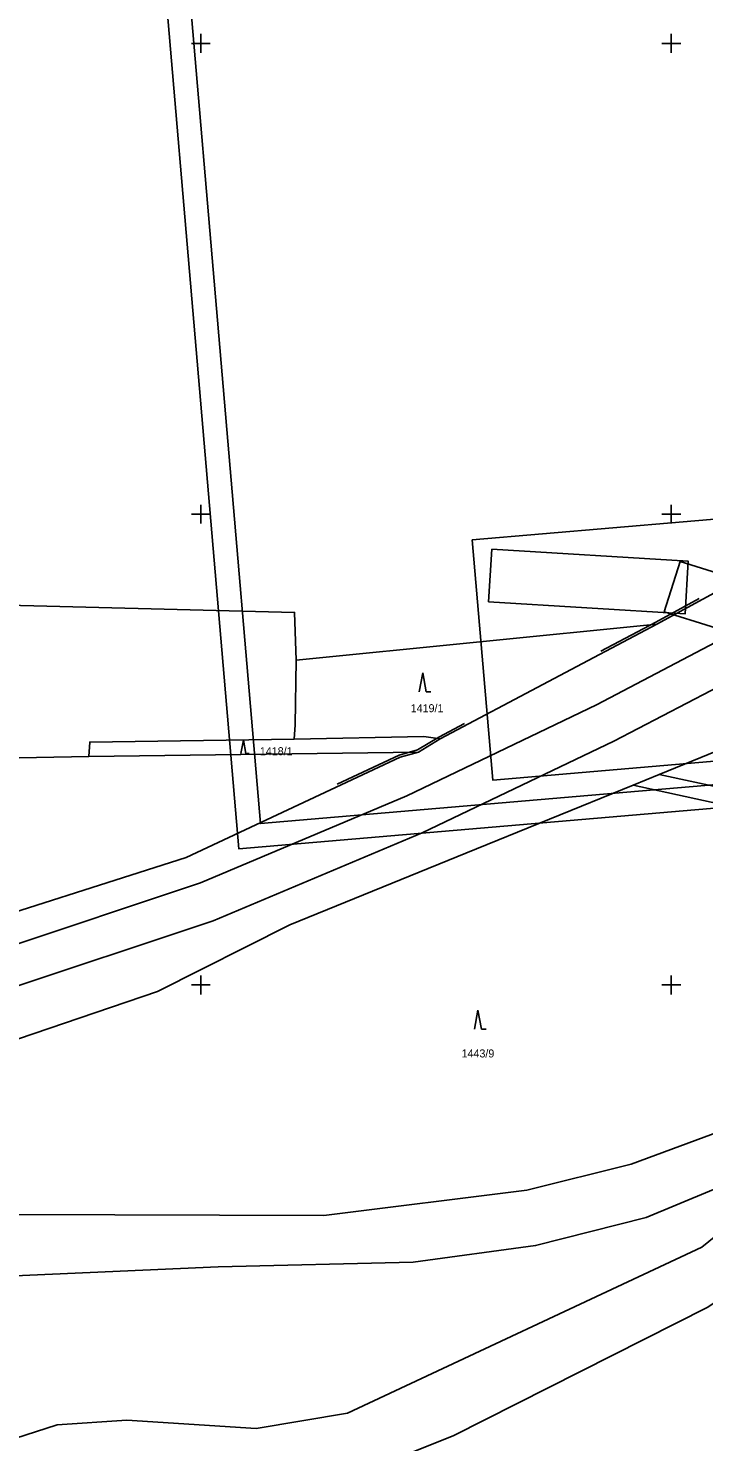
# Model space of a CAD drawing. Extents: x -779302 to -774398, y -1144902 to -1142831.
# Drawn here: x -778636.7 to -778493.1, y -1143997 to -1143696.8 of the extents above; entities that cross this region are included whole.
import ezdxf

# ---------------------------------------------------------------- set-up
doc = ezdxf.new("R2010")
doc.units = 0
for name, color, linetype in [('hektosit - Vrstva 5', 7, 'Continuous'), ('Hranice parcel', 7, 'Continuous'), ('Parcelní čísla', 7, 'Continuous'), ('Vnitřní kresba', 7, 'Continuous'), ('Vrstva 1', 7, 'Continuous'), ('Vrstva 21', 7, 'Continuous'), ('Značky kultur', 7, 'Continuous')]:
    doc.layers.add(name, color=color, linetype=linetype)

msp = doc.modelspace()

# ---------------------------------------------------------------- linework, layer by layer
at = {"layer": 'hektosit - Vrstva 5'}
for p, q in [((-778600, -1143698), (-778600, -1143702)), ((-778500, -1143698), (-778500, -1143702)), ((-778602, -1143700), (-778598, -1143700)), ((-778502, -1143700), (-778498, -1143700)), ((-778602, -1143800), (-778598, -1143800)), ((-778600, -1143798), (-778600, -1143802)), ((-778502, -1143800), (-778498, -1143800)), ((-778500, -1143798), (-778500, -1143802)), ((-778600, -1143898), (-778600, -1143902)), ((-778500, -1143898), (-778500, -1143902)), ((-778602, -1143900), (-778598, -1143900)), ((-778502, -1143900), (-778498, -1143900))]:
    msp.add_line(p, q, dxfattribs=at)
at = {"layer": 'Hranice parcel'}
for p, q in [((-778503.05, -1143823.39), (-778579.7, -1143830.99)), ((-778549.15, -1143847.76), (-778503.05, -1143823.39)), ((-778553.7, -1143850.53), (-778549.15, -1143847.76)), ((-778623.81, -1143851.49), (-778553.7, -1143850.53)), ((-778502.55, -1143855.29), (-778508.12, -1143857.58))]:
    msp.add_line(p, q, dxfattribs=at)
for points in [[(-778154.14, -1143725.63), (-778179.34, -1143737.13), (-778262.61, -1143772.29), (-778285.69, -1143783.2), (-778298.53, -1143795.65), (-778343.69, -1143848.48), (-778375.32, -1143880.74), (-778394.75, -1143898.05), (-778401.03, -1143902.99), (-778411.09, -1143910.58), (-778464.29, -1143949.38), (-778492.24, -1143968.43), (-778546.37, -1143995.76), (-778568.54, -1144004.65), (-778592.3, -1144003.98), (-778622.87, -1144002.93), (-778634.83, -1144006.49), (-778697.09, -1144033.84)], [(-778503.05, -1143823.39), (-778486.79, -1143814.52), (-778461.22, -1143798.96), (-778401, -1143761.9)], [(-778859.79, -1143910.12), (-778853.32, -1143827.92), (-778783.99, -1143794.5), (-778740.86, -1143816.76), (-778580.07, -1143820.89), (-778579.7, -1143830.99)], [(-778438.56, -1143827.48), (-778445.14, -1143831.89), (-778502.55, -1143855.29)], [(-778579.7, -1143830.99), (-778579.95, -1143844.77), (-778580.16, -1143847.81)], [(-778859.79, -1143910.12), (-778849.22, -1143903.39), (-778817.22, -1143856.3), (-778801.42, -1143846.44), (-778770.56, -1143840.77), (-778694.34, -1143852.82), (-778623.81, -1143851.49)], [(-778580.16, -1143847.81), (-778623.58, -1143848.41), (-778623.81, -1143851.49)], [(-778549.15, -1143847.76), (-778552.62, -1143847.26), (-778580.16, -1143847.81)], [(-779006.75, -1143968.53), (-778853.06, -1143932.41), (-778832.81, -1143931.25), (-778769.84, -1143911.52), (-778704.38, -1143903.6), (-778655.13, -1143889.52), (-778603.12, -1143872.96), (-778557.64, -1143851.63), (-778553.7, -1143850.53)], [(-778434.33, -1143880), (-778470.29, -1143862.26), (-778502.55, -1143855.29)], [(-778508.12, -1143857.58), (-778543.66, -1143872.04), (-778581.06, -1143887.23), (-778609.18, -1143901.38), (-778648.76, -1143914.83), (-778699.09, -1143934.32), (-778729.88, -1143940.45), (-778736.44, -1143940.78), (-778772.05, -1143948.3)], [(-778508.12, -1143857.58), (-778472.69, -1143865.31), (-778437.1, -1143883.32)], [(-778772.05, -1143948.3), (-778751.88, -1143945.64), (-778731.03, -1143944.98), (-778640.44, -1143948.79), (-778573.81, -1143948.98), (-778530.68, -1143943.56), (-778508.53, -1143938.08), (-778482.71, -1143928.49), (-778461.25, -1143918.78), (-778438.57, -1143903.04)], [(-778464.29, -1143932.05), (-778478.41, -1143938.21), (-778505.36, -1143949.37), (-778528.85, -1143955.36), (-778554.83, -1143958.91), (-778596.33, -1143959.85), (-778639.48, -1143961.79), (-778729.25, -1143967.31), (-778777.61, -1143966.72), (-778817, -1143978.34), (-778852.71, -1143996.58), (-778896.61, -1144013.46), (-778946.7, -1144032.01)], [(-778932.54, -1144104.86), (-778909.06, -1144098.66), (-778843.23, -1144080.83), (-778808.28, -1144071.82), (-778777.6, -1144061.48), (-778758.9, -1144052.04), (-778672.12, -1144008.6), (-778646.17, -1143998.44), (-778630.5, -1143993.45), (-778615.72, -1143992.45), (-778588.24, -1143994.2), (-778568.8, -1143990.98), (-778493.54, -1143955.7), (-778464.29, -1143932.05)]]:
    msp.add_lwpolyline(points, dxfattribs=at)
at = {"layer": 'Vnitřní kresba'}
for p, q in [((-778515.9, -1143840.53), (-778452.66, -1143807.19)), ((-778448.01, -1143814.9), (-778512.23, -1143848.19)), ((-778503.28, -1143822.95), (-778494.07, -1143817.92)), ((-778514.95, -1143829.12), (-778503.28, -1143822.95)), ((-778515.9, -1143840.53), (-778556.22, -1143859.86)), ((-778549.43, -1143847.34), (-778543.95, -1143844.44)), ((-778553.91, -1143850.07), (-778549.43, -1143847.34)), ((-778552.92, -1143867.69), (-778512.23, -1143848.19)), ((-778557.81, -1143851.16), (-778570.98, -1143857.34)), ((-778557.81, -1143851.16), (-778553.91, -1143850.07)), ((-778556.22, -1143859.86), (-778600.05, -1143878.33)), ((-778597.37, -1143886.4), (-778552.92, -1143867.69)), ((-778651.74, -1143895.53), (-778600.05, -1143878.33)), ((-778597.37, -1143886.4), (-778649.51, -1143903.73))]:
    msp.add_line(p, q, dxfattribs=at)
at = {"layer": 'Vrstva 1'}
for points in [[(-777571, -1143485.76), (-778617.18, -1143575.21), (-778591.88, -1143871.12), (-777545.7, -1143781.67)], [(-777551.11, -1143777.12), (-778587.32, -1143865.71), (-778611.77, -1143579.77), (-777575.56, -1143491.17)]]:
    msp.add_lwpolyline(points, close=True, dxfattribs=at)
at = {"layer": 'Vrstva 21'}
for points in [[(-778392.84, -1143792.68), (-778388.47, -1143843.7), (-778537.93, -1143856.48), (-778542.29, -1143805.46)], [(-778538.83, -1143818.62), (-778538.14, -1143807.44), (-778496.39, -1143810.02), (-778497.08, -1143821.19)], [(-778501.49, -1143820.72), (-778498.15, -1143810.04), (-778458.23, -1143822.51), (-778461.57, -1143833.2)]]:
    msp.add_lwpolyline(points, close=True, dxfattribs=at)
at = {"layer": 'Značky kultur'}
for p, q in [((-778552.83, -1143833.73), (-778553.58, -1143837.73)), ((-778552.08, -1143837.73), (-778552.83, -1143833.73)), ((-778552.08, -1143837.73), (-778551.08, -1143837.73)), ((-778590.95, -1143848.03), (-778591.47, -1143850.83)), ((-778590.43, -1143850.83), (-778590.95, -1143848.03)), ((-778590.43, -1143850.83), (-778589.73, -1143850.83)), ((-778541.11, -1143905.36), (-778541.86, -1143909.36)), ((-778540.36, -1143909.36), (-778541.11, -1143905.36)), ((-778540.36, -1143909.36), (-778539.36, -1143909.36))]:
    msp.add_line(p, q, dxfattribs=at)

# ---------------------------------------------------------------- texts
at = {"layer": 'Parcelní čísla'}
for s, p in [('1419/1', (-778555.38, -1143842.07)), ('1418/1', (-778587.44, -1143851.2)), ('1443/9', (-778544.57, -1143915.4))]:
    msp.add_text(s, height=1.7, dxfattribs=at).set_placement(p)

doc.saveas('drawing.dxf')
